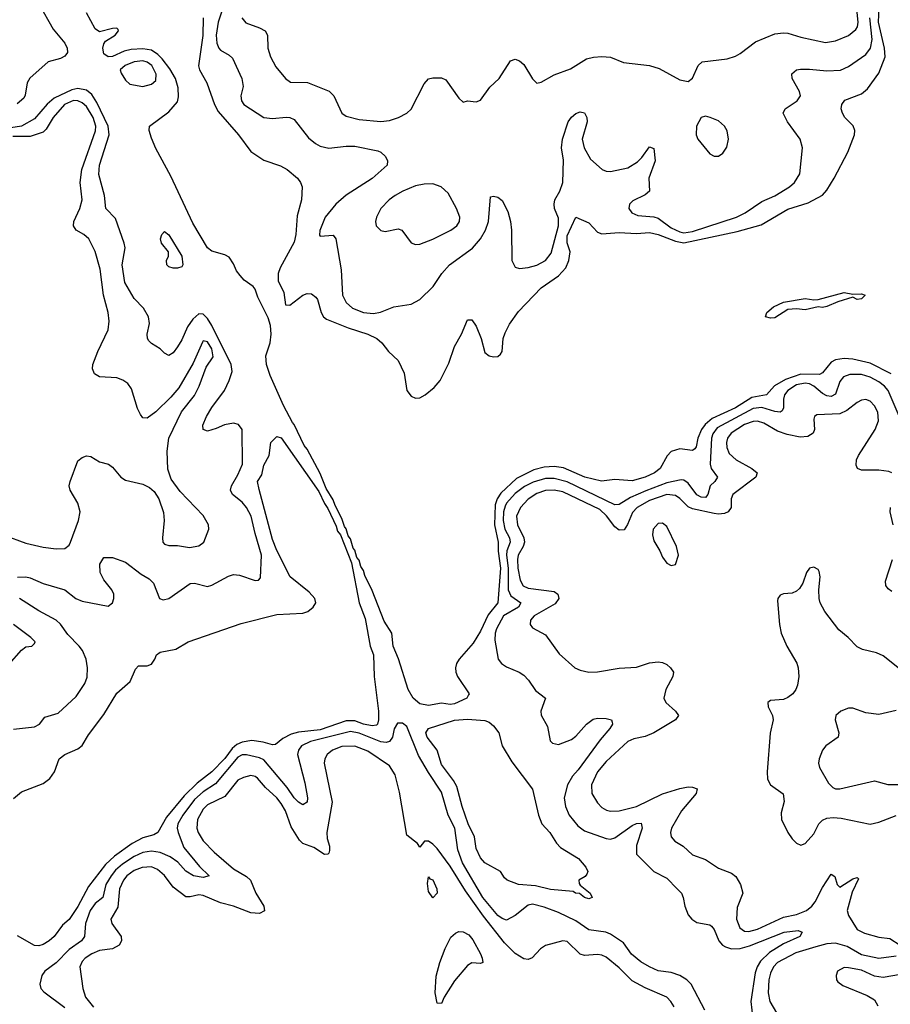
# Model space of a CAD drawing. Header units: inches. Extents: x 1694797 to 1849917, y 907313 to 1017959.
# Tile 627 of 656: x 1801222 to 1805243, y 960337 to 964881. Entities that reach past the tile are written whole.
import ezdxf

# ---------------------------------------------------------------- set-up
doc = ezdxf.new("R2010")
doc.units = ezdxf.units.IN
doc.header["$MEASUREMENT"] = 0
doc.layers.add('B8906', color=7, linetype='Continuous')

msp = doc.modelspace()

# ---------------------------------------------------------------- linework, layer by layer
at = {"layer": 'B8906', "color": 5}
for points, elevation in [([(1802069.2, 964889.2), (1802067.9, 964807.9), (1802048.2, 964668.2), (1802052.5, 964650), (1802086.6, 964590), (1802121.5, 964490), (1802137.9, 964457.9), (1802233, 964350), (1802290, 964273.4), (1802350, 964232.7), (1802427, 964207), (1802457.1, 964190), (1802505.5, 964150), (1802519.3, 964130), (1802526.4, 964110), (1802524.2, 964050), (1802503.9, 963976.1), (1802497.9, 963890), (1802490, 963853.7), (1802424.4, 963735.6), (1802415.3, 963710), (1802415.6, 963675.6), (1802441.6, 963621.6), (1802450, 963565.7), (1802470, 963562.9), (1802530, 963609.3), (1802550, 963618), (1802570, 963615.9), (1802590, 963601.1), (1802597.2, 963590), (1802613.8, 963530), (1802625.2, 963510), (1802638.3, 963498.3), (1802738.5, 963458.5), (1802830.4, 963430.4), (1802872.1, 963410), (1802895, 963390), (1802925.3, 963350), (1802970, 963308.8), (1802997.6, 963250), (1803010.2, 963170), (1803030, 963143.2), (1803050, 963133.8), (1803070, 963136), (1803094, 963150), (1803136.9, 963183.1), (1803164.5, 963215.5), (1803204.3, 963295.7), (1803230, 963372.2), (1803263.1, 963430), (1803290, 963496), (1803310, 963496), (1803330, 963466.8), (1803353.1, 963410), (1803370, 963345.5), (1803390, 963330.4), (1803410, 963325.3), (1803430, 963326.7), (1803442, 963338), (1803450.5, 963349.5), (1803454.9, 963410), (1803463.8, 963436.2), (1803484.5, 963475.5), (1803526.3, 963533.7), (1803630, 963643.4), (1803710, 963699.4), (1803744.1, 963735.9), (1803757.5, 963770), (1803764.9, 963810), (1803750, 963851.5), (1803750, 963883.6), (1803790, 963969.1), (1803850, 963944.3), (1803890, 963900.2), (1803910, 963892.4), (1803990, 963899.1), (1804070, 963893.9), (1804130, 963898.4), (1804170, 963889.2), (1804250, 963858.9), (1804290, 963851.5), (1804536.1, 963903.9), (1804645.8, 963934.2), (1804770, 964006.3), (1804863.5, 964036.5), (1804929.1, 964070.9), (1804950, 964094.5), (1804983.4, 964150), (1805047.1, 964270), (1805077.2, 964350), (1805078.5, 964370), (1805070.6, 964390.6), (1805033, 964430), (1805021.6, 964450), (1805016.2, 964470), (1805019.5, 964490), (1805032.7, 964510), (1805110, 964539.7), (1805138.2, 964561.8), (1805190, 964634.7), (1805219.4, 964710), (1805215.9, 964750), (1805188.2, 964870), (1805193.2, 964973.2)], 640), ([(1801310, 964953.8), (1801376.8, 964836.8), (1801430, 964773.6), (1801440.9, 964750), (1801443.1, 964730), (1801430, 964712.9), (1801410, 964702.4), (1801352.8, 964687.2), (1801269, 964611), (1801256.8, 964590), (1801247.5, 964532.5), (1801240.4, 964519.6), (1801210, 964493)], 640), ([(1802171.3, 964968.7), (1802138.7, 964870), (1802129.4, 964810), (1802132.5, 964772.4), (1802142.2, 964750), (1802150, 964740.2), (1802190, 964718), (1802204.1, 964704.1), (1802248, 964610), (1802253.5, 964573.5), (1802243.2, 964530), (1802246.3, 964506.3), (1802257.8, 964490), (1802350.1, 964430.1), (1802390, 964424.4), (1802451.9, 964431.9), (1802470.2, 964430.2), (1802490, 964420.3), (1802556.5, 964336.5), (1802587.4, 964310), (1802610, 964297.5), (1802650, 964288.1), (1802730, 964297.5), (1802770, 964297.2), (1802875.7, 964275.7), (1802890.4, 964270), (1802912, 964250), (1802920.3, 964230), (1802918.9, 964210), (1802850, 964148.6), (1802730, 964071.7), (1802682.2, 964030), (1802632.2, 963970), (1802608.7, 963908.7), (1802606.6, 963886.6), (1802610, 963882.8), (1802670, 963886), (1802682, 963870), (1802707.1, 963727), (1802713.5, 963610), (1802730, 963575.5), (1802759.6, 963550), (1802810, 963529), (1802855.4, 963524.6), (1802888.1, 963531.9), (1802950, 963556.5), (1803030, 963568.9), (1803070, 963590.3), (1803130.9, 963649.1), (1803172.2, 963710), (1803207.3, 963750), (1803313.4, 963826.5), (1803350.7, 963869.3), (1803373.7, 963910), (1803387, 963950), (1803396.4, 964063.6), (1803410, 964066.8), (1803430, 964062.8), (1803450, 964047.3), (1803475.8, 963995.8), (1803488.1, 963950), (1803493.1, 963910), (1803494.9, 963770), (1803510, 963739.3), (1803530, 963732.2), (1803570, 963738), (1803610, 963748.6), (1803650.8, 963770), (1803675.8, 963804.2), (1803710.9, 963930), (1803710, 963964.5), (1803692.2, 964010), (1803689.8, 964030), (1803693.7, 964050), (1803716.5, 964090), (1803731.1, 964130), (1803732.9, 964232.9), (1803723.6, 964290), (1803728.2, 964330), (1803755.6, 964410), (1803770, 964431), (1803790, 964448.4), (1803810, 964456.6), (1803830, 964452), (1803841.5, 964430), (1803842.4, 964410), (1803820.1, 964330), (1803828.4, 964290), (1803858.2, 964238.2), (1803911.6, 964190), (1803930, 964181.4), (1803950, 964180.1), (1804030, 964197.1), (1804075.3, 964224.7), (1804095.5, 964244.5), (1804130, 964294), (1804150, 964286.8), (1804156.4, 964230), (1804128.2, 964150), (1804131.1, 964090), (1804110, 964072.3), (1804054.2, 964045.8), (1804038.9, 964030), (1804034.6, 964010), (1804048.5, 963990), (1804077.2, 963977.2), (1804150, 963972), (1804170, 963964.8), (1804230, 963920.7), (1804270, 963901.9), (1804290, 963898.2), (1804330, 963903.5), (1804532.9, 963970), (1804572.7, 963990), (1804650, 964042.6), (1804710, 964068.4), (1804778, 964110), (1804799.8, 964130), (1804825, 964170), (1804837.6, 964290), (1804827.2, 964330), (1804768.6, 964410), (1804748, 964450), (1804758, 964470), (1804813.2, 964506.8), (1804827.4, 964530), (1804823.1, 964550), (1804789.8, 964610), (1804788.2, 964631.8), (1804809.5, 964650), (1804827.6, 964652.4), (1804870, 964653.6), (1804950, 964645.5), (1805012.2, 964647.8), (1805050, 964664.8), (1805130, 964720.2), (1805150.9, 964749.1), (1805159.6, 964790), (1805148.4, 964890)], 660), ([(1802248.2, 964890), (1802266.1, 964866.1), (1802330, 964843.5), (1802355.3, 964830), (1802366.5, 964810), (1802367.5, 964750), (1802381, 964710), (1802404.2, 964664.2), (1802450.2, 964610.2), (1802473.3, 964593.3), (1802551.6, 964591.6), (1802651.1, 964551.1), (1802673, 964530), (1802709, 964450), (1802730, 964435.2), (1802790, 964419.8), (1802890, 964411), (1802930, 964415.6), (1802971.8, 964430), (1803010, 964449.2), (1803030, 964468.9), (1803090, 964585.5), (1803110, 964607.7), (1803130, 964612.7), (1803170, 964612.7), (1803190, 964603), (1803250, 964519.1), (1803270, 964500.7), (1803290, 964507.3), (1803330, 964502), (1803350, 964510.5), (1803393.7, 964570), (1803436.8, 964610), (1803488.9, 964691.1), (1803510, 964699.5), (1803530, 964692), (1803550, 964673.7), (1803590, 964607.7), (1803610, 964587.7), (1803630, 964592.7), (1803690, 964626.3), (1803766.3, 964653.7), (1803840, 964700), (1803871.7, 964708.3), (1803910, 964711.3), (1803950, 964707.9), (1804010, 964683.1), (1804130.3, 964670.3), (1804175.4, 964655.4), (1804270, 964604), (1804310, 964596), (1804330, 964611.3), (1804356, 964670), (1804373.6, 964686.4), (1804490, 964700.8), (1804527.2, 964712.8), (1804550, 964724.9), (1804620.5, 964779.5), (1804710, 964816.5), (1804750, 964821.3), (1804770, 964819.1), (1804830, 964800.2), (1804944.1, 964775.9), (1804990, 964783.5), (1805050, 964808.1), (1805083.8, 964836.2), (1805091.1, 964848.9), (1805094.6, 964870), (1805088.1, 964930)], 680), ([(1805247.1, 963247.1), (1805150, 963296.6), (1805070, 963314.4), (1805030, 963317), (1804990, 963310.9), (1804970, 963300.3), (1804930, 963250.5), (1804915.8, 963244.2), (1804830, 963244.6), (1804759.2, 963220.8), (1804708.4, 963191.6), (1804670.8, 963149.1), (1804602.7, 963137.3), (1804527.7, 963090), (1804419.6, 963040.4), (1804387.1, 963012.9), (1804371, 962990), (1804354.2, 962950), (1804346.3, 962910), (1804339.4, 962900.6), (1804330, 962893), (1804270, 962900.4), (1804231.3, 962888.7), (1804212.4, 962867.6), (1804180.4, 962810), (1804154.3, 962790), (1804110, 962770.4), (1804050, 962753), (1803970, 962758.9), (1803908.9, 962751.1), (1803832.1, 962770), (1803733.5, 962813.5), (1803690, 962819.1), (1803644.3, 962815.7), (1803596.2, 962803.8), (1803517.1, 962762.9), (1803444.1, 962695.9), (1803426.9, 962670), (1803418.2, 962641.8), (1803414.8, 962550), (1803432.1, 962470), (1803432.2, 962427.8), (1803443.1, 962350), (1803430.8, 962190), (1803386, 962134), (1803350, 962058.1), (1803316.2, 962003.8), (1803251.7, 961930), (1803239.8, 961910), (1803235.1, 961890), (1803235.9, 961870), (1803244.4, 961850), (1803297.3, 961770), (1803295.2, 961764.8), (1803286.7, 961750), (1803230, 961722.7), (1803210, 961720.7), (1803170, 961726.1), (1803110, 961715.5), (1803070, 961724), (1803038.5, 961750), (1803016.5, 961790), (1802970.8, 961930.8), (1802946.4, 961990), (1802941.2, 962050), (1802904.9, 962104.9), (1802850, 962246), (1802816.4, 962316.4), (1802810, 962339.5), (1802797.8, 962357.8), (1802790, 962386), (1802779.3, 962399.3), (1802770, 962432.3), (1802761.7, 962441.7), (1802750, 962485.2), (1802739.3, 962499.3), (1802730, 962531.8), (1802721.4, 962541.4), (1802710, 962579.5), (1802678.2, 962638.2), (1802670, 962664.5), (1802638, 962718), (1802610, 962787), (1802550, 962898.3), (1802536.2, 962916.2), (1802490, 963012.3), (1802481.4, 963021.4), (1802440.6, 963100.6), (1802379, 963239), (1802362.5, 963290), (1802358, 963330), (1802379.4, 963390), (1802383.7, 963430), (1802380.7, 963470), (1802370, 963504.8), (1802321.1, 963601.1), (1802310, 963637.3), (1802299.8, 963650), (1802258.2, 963678.2), (1802239.8, 963699.8), (1802222.6, 963722.6), (1802210, 963754.3), (1802190, 963785.6), (1802170, 963795.8), (1802110, 963812.2), (1802088.9, 963828.9), (1802021.6, 963941.6), (1801919.3, 964159.3), (1801850, 964287.3), (1801830, 964334), (1801820.3, 964370), (1801822, 964390), (1801910, 964455.5), (1801950, 964501.6), (1801955, 964525), (1801953.7, 964566.3), (1801940.8, 964610), (1801915, 964655), (1801880.4, 964700.4), (1801860.5, 964720.5), (1801830, 964739.9), (1801790, 964747.1), (1801736.9, 964743.1), (1801704.8, 964735.2), (1801650, 964711.7), (1801630, 964710.4), (1801610, 964724.2), (1801605.2, 964750), (1801610.7, 964769.3), (1801618.3, 964781.7), (1801663.6, 964810), (1801677.6, 964830), (1801676.1, 964836.1), (1801670, 964842.7), (1801650, 964840.5), (1801590, 964825.5), (1801570, 964838.5), (1801530, 964913.6)], 640), ([(1801212.4, 962307.6), (1801250, 962310.2), (1801270, 962305.8), (1801330, 962279), (1801430, 962249.4), (1801481.2, 962210), (1801510, 962197.8), (1801630, 962174.9), (1801649.8, 962190.2), (1801656.9, 962210), (1801657.4, 962230), (1801646.9, 962250), (1801610, 962296.2), (1801594, 962330), (1801591.5, 962368.5), (1801610, 962398.8), (1801650, 962398.8), (1801710, 962377), (1801782.4, 962322.4), (1801820.3, 962300.3), (1801840.1, 962280.1), (1801867.4, 962210), (1801884, 962204), (1801910, 962210.2), (1802010, 962279.2), (1802030, 962280.2), (1802090, 962264.9), (1802110, 962270.6), (1802186.6, 962313.4), (1802210, 962319.7), (1802236.8, 962316.8), (1802310, 962293.2), (1802325.4, 962294.6), (1802334.5, 962305.5), (1802338.8, 962410), (1802309.2, 962510), (1802291.7, 962590), (1802270, 962630.4), (1802250, 962654), (1802204.5, 962690), (1802196.1, 962710), (1802199.5, 962730), (1802230, 962781.1), (1802251.2, 962830), (1802249.4, 962989.4), (1802232.5, 963012.5), (1802210, 963018.5), (1802168.2, 963011.8), (1802130, 962994), (1802090, 962982), (1802069.7, 962990), (1802067.9, 963010), (1802084.5, 963050), (1802108.9, 963091.1), (1802167.6, 963170), (1802190, 963216.5), (1802202.8, 963257.2), (1802199.3, 963290), (1802110, 963469.5), (1802090, 963502.6), (1802070, 963522), (1802050, 963523.4), (1802021.2, 963498.8), (1801997.1, 963462.9), (1801970, 963403.1), (1801950, 963371.1), (1801930, 963344.2), (1801910, 963331.6), (1801890, 963341.6), (1801870, 963362), (1801830, 963386.3), (1801818.4, 963398.4), (1801812.4, 963410), (1801810.9, 963430), (1801821.4, 963478.6), (1801816.8, 963510), (1801794.4, 963550), (1801750, 963594.5), (1801707.9, 963667.9), (1801694.9, 963750), (1801708.6, 963828.6), (1801705, 963850), (1801663.9, 963963.9), (1801619.8, 964010), (1801613.2, 964070), (1801586.7, 964166.7), (1801590.7, 964210), (1801634.7, 964350), (1801631.1, 964390), (1801578.4, 964498.4), (1801555.2, 964535.2), (1801530, 964556.3), (1801490, 964564), (1801462.2, 964557.8), (1801380.8, 964519.2), (1801348.6, 964491.4), (1801290, 964424), (1801230, 964390.5), (1801070, 964364.4)], 660), ([(1801150, 962501.2), (1801250, 962465), (1801330, 962447.3), (1801390, 962438.5), (1801430, 962440.3), (1801450, 962456.4), (1801456.8, 962470), (1801493.2, 962570), (1801501.5, 962610), (1801491.2, 962650), (1801454.4, 962710), (1801450.8, 962730), (1801455.3, 962750), (1801490, 962844.9), (1801510, 962860.2), (1801530, 962867.4), (1801550, 962865.3), (1801590, 962840.9), (1801631.7, 962830), (1801650, 962815.8), (1801689, 962769), (1801710, 962755.8), (1801790, 962737.7), (1801821.6, 962721.6), (1801843.5, 962703.5), (1801865.3, 962670), (1801886.1, 962606.1), (1801889.1, 962570), (1801880.9, 962490), (1801883.7, 962470), (1801890, 962460.5), (1801910, 962454), (1801950, 962453.7), (1802005.5, 962445.5), (1802050, 962452.7), (1802072, 962470), (1802096, 962530), (1802094.5, 962550), (1802070, 962592.7), (1801963.3, 962703.3), (1801920.9, 962760.9), (1801906.2, 962806.2), (1801902.4, 962890), (1801911.2, 962950), (1801968.8, 963071.2), (1802030, 963146.2), (1802051.1, 963190), (1802083.2, 963276.8), (1802114.9, 963325.1), (1802110, 963362.3), (1802090, 963394.9), (1802070, 963398.2), (1802066.8, 963393.2), (1802023.8, 963296.2), (1801957.5, 963182.4), (1801920.6, 963139.4), (1801850, 963070.8), (1801810, 963041.6), (1801790, 963043.7), (1801779.2, 963059.2), (1801766.3, 963086.3), (1801737.6, 963177.6), (1801721.8, 963201.8), (1801697.8, 963217.8), (1801670, 963227.9), (1801590, 963232.3), (1801567.3, 963247.3), (1801557.7, 963270), (1801560.3, 963290), (1801583.4, 963350), (1801630.6, 963450), (1801635.8, 963490), (1801631.3, 963530), (1801608.7, 963610), (1801593.1, 963730), (1801570.9, 963810.9), (1801540.8, 963870), (1801517.7, 963890), (1801483.1, 963910), (1801469.8, 963930), (1801472.2, 963950), (1801499.9, 964010), (1801510.4, 964049.6), (1801501.5, 964130), (1801509, 964190), (1801571.4, 964368.6), (1801574.1, 964390), (1801561.2, 964430), (1801530, 964480.1), (1801510, 964497.1), (1801490, 964506.3), (1801470, 964508.4), (1801428.6, 964490), (1801376.8, 964430), (1801344.2, 964375.8), (1801330, 964361.7), (1801270, 964341.8), (1801190, 964342.1)], 680), ([(1805292.7, 963030), (1805233.4, 963170), (1805216.4, 963190), (1805190, 963209.1), (1805150, 963231.1), (1805110, 963244.1), (1805055.7, 963244.3), (1805026.7, 963233.3), (1805010, 963211.1), (1804990, 963153.5), (1804970, 963142.7), (1804950, 963145.2), (1804930, 963155.3), (1804890, 963189.1), (1804870, 963200.1), (1804850, 963204.3), (1804810, 963196.1), (1804769.2, 963170), (1804754.9, 963150), (1804749.3, 963130), (1804748.8, 963090), (1804743.6, 963076.4), (1804734, 963070), (1804710, 963072.6), (1804650, 963091.3), (1804610, 963087.3), (1804443.2, 962996.8), (1804422.8, 962970), (1804417.7, 962950), (1804411, 962830), (1804415, 962810), (1804444.2, 962770), (1804431.9, 962750), (1804410.8, 962729.2), (1804400.1, 962690), (1804390, 962676), (1804370, 962676.6), (1804350, 962687.6), (1804310, 962742.4), (1804290, 962756.5), (1804277.2, 962757.2), (1804210, 962743.2), (1804113, 962707), (1804043.6, 962676.4), (1803990, 962643), (1803970, 962642.4), (1803750, 962748), (1803690, 962764.2), (1803650, 962763.1), (1803593.4, 962746.6), (1803553.4, 962726.6), (1803510, 962694.2), (1803470.1, 962650), (1803463.5, 962636.5), (1803456, 962610), (1803454.5, 962570), (1803462.2, 962530), (1803484.1, 962490), (1803486.5, 962470), (1803472.1, 962430), (1803470.9, 962410), (1803478.1, 962350), (1803477.2, 962250), (1803490, 962222), (1803536.3, 962190), (1803525.5, 962170), (1803456.3, 962130), (1803424, 962070), (1803418.3, 962050), (1803417, 962017), (1803431.4, 961930), (1803446.5, 961910), (1803470, 961893.8), (1803529.4, 961869.4), (1803550, 961856.5), (1803572.3, 961832.3), (1803604.5, 961784.5), (1803650.5, 961750), (1803628.2, 961690), (1803630.4, 961670.4), (1803659.5, 961619.5), (1803672.5, 961552.5), (1803682.3, 961542.3), (1803710, 961536.5), (1803770, 961558.5), (1803790, 961573.7), (1803839.3, 961630), (1803870, 961652.8), (1803890, 961657.8), (1803930, 961655.6), (1803954.9, 961650), (1803958.5, 961638.5), (1803959.6, 961630), (1803947.5, 961610), (1803902.1, 961557.9), (1803801, 961419), (1803775.4, 961390), (1803751.5, 961350), (1803737, 961290), (1803742.6, 961250), (1803759.8, 961210), (1803800.2, 961160.2), (1803830, 961136.8), (1803930, 961101.3), (1803950, 961098.6), (1803970, 961104.8), (1804050, 961162.1), (1804070, 961170.6), (1804092.3, 961172.3), (1804097.2, 961150), (1804070.8, 961070), (1804070.2, 961030), (1804150, 960950.2), (1804210, 960918.5), (1804259, 960870), (1804277.8, 960850), (1804286.7, 960830), (1804293.8, 960790), (1804310, 960748.8), (1804326.3, 960730), (1804350, 960714.4), (1804410, 960703.6), (1804417.5, 960697.5), (1804430, 960682.6), (1804451.6, 960630), (1804467.8, 960610), (1804481.5, 960601.5), (1804510, 960592.9), (1804550, 960594.8), (1804592.9, 960607.1), (1804752, 960670), (1804816.6, 960676.6), (1804836.4, 960670), (1804824.9, 960650), (1804750, 960615.8), (1804684.3, 960575.7), (1804643.8, 960536.2), (1804627.8, 960510), (1804618, 960482), (1804598.4, 960350), (1804612.8, 960230)], 660), ([(1805249.9, 962789.9), (1805235.9, 962795.9), (1805190, 962802.5), (1805110, 962801.6), (1805091, 962810), (1805084.7, 962824.7), (1805086.4, 962850), (1805095.8, 962870), (1805173, 962990), (1805188, 963030), (1805184.6, 963070), (1805170, 963098.8), (1805150, 963119.8), (1805130, 963128), (1805110, 963125), (1805090, 963114.6), (1805042.7, 963077.3), (1805010, 963062.3), (1804903.2, 963056.8), (1804893, 963050), (1804890, 963038), (1804892.2, 962990), (1804886.6, 962973.4), (1804862.5, 962957.5), (1804826.3, 962953.7), (1804766.3, 962966.3), (1804722.1, 962982.1), (1804659.3, 963019.3), (1804630, 963027.4), (1804610, 963026.3), (1804570, 963012.5), (1804507.9, 962972.1), (1804491, 962950), (1804486, 962930), (1804487.2, 962907.2), (1804498.8, 962878.8), (1804530.2, 962850), (1804602.8, 962810), (1804627.2, 962790), (1804622.3, 962770), (1804516.3, 962690), (1804508.2, 962670), (1804508.2, 962630), (1804494.5, 962610), (1804477.7, 962602.3), (1804450, 962598.7), (1804430, 962601.5), (1804330, 962623.2), (1804310, 962632.6), (1804271.2, 962671.2), (1804250, 962684.7), (1804210, 962689.7), (1804130, 962662.1), (1804073.5, 962630), (1804052.9, 962607.1), (1804028.5, 962551.5), (1804012.9, 962527.1), (1803990, 962524.8), (1803970, 962540.2), (1803931.9, 962591.9), (1803900.7, 962620.7), (1803730, 962702), (1803690.1, 962709.9), (1803650, 962707.9), (1803610, 962694.8), (1803570, 962668.1), (1803534.2, 962630), (1803517, 962590), (1803520.3, 962550), (1803549.7, 962490), (1803553.6, 962470), (1803547.2, 962450), (1803523.5, 962410), (1803521, 962390), (1803523.3, 962350), (1803533.9, 962293.9), (1803547.8, 962267.8), (1803570, 962257.6), (1803690, 962242.3), (1803707.8, 962230), (1803712.5, 962210), (1803694.8, 962185.2), (1803598.2, 962130), (1803581.6, 962110), (1803580.3, 962090), (1803590, 962074.4), (1803650, 962042.6), (1803713.7, 961953.6), (1803785.7, 961890), (1803810, 961878.2), (1803850, 961870.1), (1803890, 961870.9), (1803990, 961888.6), (1804070, 961892.6), (1804130, 961913), (1804170, 961917.7), (1804190, 961914.3), (1804210, 961904.4), (1804228, 961890), (1804241.6, 961870), (1804238.4, 961850), (1804205.7, 961790), (1804196.9, 961750), (1804206.3, 961730), (1804251.4, 961690), (1804263.9, 961670), (1804250.2, 961650), (1804150, 961589.5), (1804110, 961572.6), (1804058.2, 961561.8), (1804030.4, 961549.6), (1803930, 961457.9), (1803890.1, 961410), (1803863.3, 961350), (1803865, 961310), (1803890, 961266.4), (1803910, 961245.5), (1803932.7, 961232.7), (1803950, 961227.7), (1803990, 961230.1), (1804070, 961250.1), (1804190, 961308), (1804270, 961332.9), (1804310, 961339.6), (1804330, 961338.6), (1804350.6, 961330.6), (1804345.8, 961310), (1804278.6, 961230), (1804232.1, 961150), (1804227.6, 961130), (1804230.2, 961110), (1804247.2, 961090), (1804286, 961066), (1804330, 961026.9), (1804390, 961004.2), (1804450, 960965.5), (1804510, 960942.3), (1804530, 960926.7), (1804551.3, 960890), (1804561.3, 960850), (1804536.1, 960783.9), (1804532.4, 960730), (1804547.6, 960690), (1804570, 960674.6), (1804590, 960672.8), (1804630, 960682.9), (1804750, 960739.4), (1804810, 960751.1), (1804856.3, 960770), (1804880.7, 960790), (1804896.4, 960810), (1804930, 960875.1), (1804970, 960937.3), (1804986.8, 960926.8), (1804996.8, 960890), (1805010, 960877.4), (1805070, 960916.3), (1805090, 960921.5), (1805095.8, 960915.8), (1805066, 960854), (1805043.8, 960770), (1805050, 960747.1), (1805090, 960681.7), (1805124.2, 960664.3), (1805190, 960646.4), (1805240, 960640), (1805288.8, 960608.8)], 680), ([(1801193.5, 961286.5), (1801230, 961317.4), (1801330, 961356), (1801360.9, 961379.1), (1801383.1, 961410), (1801403.5, 961470), (1801429.7, 961490), (1801490, 961516.5), (1801510, 961531.7), (1801539.1, 961580.9), (1801610, 961673.7), (1801670, 961772.2), (1801732.9, 961827), (1801756.2, 961883.8), (1801770, 961899.1), (1801810, 961898.2), (1801830, 961906), (1801846.6, 961930), (1801853.7, 961950), (1801870, 961961.6), (1801943.5, 961976.5), (1801999.3, 962010), (1802245.1, 962094.9), (1802410, 962135.5), (1802530, 962142.3), (1802553.3, 962150), (1802576.9, 962170), (1802589.7, 962190), (1802585.4, 962210), (1802559.1, 962239.1), (1802471.1, 962310), (1802410, 962431.5), (1802390, 962481.6), (1802327.3, 962712.7), (1802320.9, 962750), (1802339.7, 962780.2), (1802350, 962824.7), (1802374, 962870), (1802382, 962930), (1802410, 962958), (1802430, 962951), (1802604, 962704), (1802630, 962647.7), (1802645.8, 962625.8), (1802683.8, 962543.8), (1802690, 962521), (1802702.8, 962502.8), (1802754.9, 962374.9), (1802790.4, 962190), (1802817.7, 962117.7), (1802840.1, 961990), (1802856, 961950), (1802859.6, 961850), (1802878.8, 961690), (1802879.5, 961650), (1802875.1, 961630), (1802870, 961624.5), (1802850, 961621.8), (1802810, 961629.9), (1802770, 961644.4), (1802730, 961644.3), (1802610, 961603.4), (1802510, 961593.4), (1802475.9, 961584.1), (1802436.7, 961563.3), (1802403.5, 961536.5), (1802390, 961533.8), (1802346.8, 961546.8), (1802294.8, 961554.8), (1802250, 961546), (1802224.8, 961535.2), (1802202.7, 961517.3), (1802170, 961471.8), (1802110, 961409.1), (1802042.2, 961357.8), (1801981.9, 961298.1), (1801900.1, 961199.9), (1801859.5, 961130), (1801840.8, 961119.2), (1801790, 961104.8), (1801741.8, 961078.2), (1801659.5, 961020.5), (1801617.6, 960982.4), (1801539.6, 960880.4), (1801490, 960787.4), (1801450, 960727.3), (1801418.9, 960701.1), (1801381.7, 960650), (1801358, 960630), (1801330, 960612.1), (1801310, 960607), (1801290, 960608.5), (1801212.3, 960652.3)], 640), ([(1805256.7, 962550), (1805242.5, 962610), (1805243.4, 962630)], 680), ([(1805250, 962242), (1805233.6, 962253.6), (1805221.5, 962270), (1805220.2, 962290), (1805253.7, 962390)], 680), ([(1805285.4, 961885.4), (1805210, 961944.5), (1805178.3, 961958.3), (1805114.5, 961974.5), (1805090, 961986.8), (1805048.1, 962030), (1805005.2, 962065.2), (1804939.9, 962150), (1804919.5, 962190), (1804914.5, 962210), (1804912.5, 962250), (1804918.8, 962310), (1804914.1, 962334.1), (1804910, 962343.7), (1804890, 962353.6), (1804870, 962349.5), (1804855.8, 962330), (1804839.1, 962280.9), (1804824, 962256), (1804810, 962243.6), (1804790, 962234.7), (1804750, 962231.1), (1804734.9, 962225.1), (1804723.1, 962210), (1804721.7, 962198.3), (1804730.3, 962090.3), (1804738, 962050), (1804764.6, 961990), (1804811.8, 961911.8), (1804818, 961890), (1804819.6, 961850), (1804814, 961810), (1804807, 961790), (1804792, 961770), (1804770, 961753), (1804750, 961744), (1804690, 961739.5), (1804677.3, 961730), (1804678.4, 961710), (1804698.9, 961670), (1804702.3, 961650), (1804688.6, 961588.6), (1804674.3, 961410), (1804675.6, 961375.6), (1804689.1, 961349.1), (1804747.4, 961307.4), (1804753.1, 961273.1), (1804739.1, 961220.9), (1804740.9, 961190), (1804770, 961130.2), (1804790, 961100.7), (1804810, 961079.6), (1804830, 961071.3), (1804850, 961078.6), (1804890, 961124), (1804912.4, 961170), (1804930, 961187.2), (1804950, 961195.3), (1804978.4, 961198.4), (1805015.5, 961195.5), (1805150, 961167.7), (1805190, 961176.8), (1805270, 961208.6)], 720), ([(1801193.8, 961606.2), (1801290, 961618), (1801313.3, 961630), (1801338.5, 961661.5), (1801399.1, 961680.9), (1801482.2, 961757.8), (1801522.2, 961817.8), (1801534.1, 961845.9), (1801535.1, 961890), (1801528.9, 961930), (1801511.5, 961970), (1801496.2, 961990), (1801443.8, 962043.8), (1801411.1, 962091.1), (1801390.7, 962110), (1801310, 962153.2), (1801220.3, 962210)], 660), ([(1801173, 961907), (1801230, 961970.4), (1801250, 961986), (1801278, 961990), (1801290, 962002), (1801293.2, 962010), (1801273.2, 962030), (1801193.5, 962090)], 680), ([(1805270, 961692), (1805190, 961673.8), (1805130, 961682), (1805070, 961704.2), (1805050, 961702.9), (1805014.8, 961690), (1804990.8, 961670), (1804987.7, 961650), (1805004.4, 961590), (1805001.3, 961570), (1804944.6, 961530), (1804930.2, 961509.8), (1804913.6, 961470), (1804911.4, 961450), (1804916.1, 961430), (1804956.8, 961356.8), (1804977.2, 961337.2), (1804990, 961331.3), (1805010, 961331.1), (1805170, 961367.4), (1805231.1, 961351.1), (1805330, 961350.8)], 740), ([(1804386.1, 960310), (1804323.1, 960430), (1804303, 960450), (1804270.2, 960470.2), (1804230, 960483.8), (1804170, 960491.7), (1804130, 960508.8), (1804090, 960533.1), (1804047.7, 960567.7), (1804010, 960619.9), (1803950, 960660.9), (1803929.5, 960669.5), (1803850, 960680.5), (1803790, 960721.9), (1803710, 960759.9), (1803644.3, 960784.3), (1803590, 960798.4), (1803570, 960794), (1803510, 960747.1), (1803470, 960725.7), (1803450, 960731.9), (1803430, 960747), (1803360.4, 960830), (1803267.5, 960990), (1803245.3, 961050), (1803232, 961150), (1803200.8, 961210), (1803170, 961316.3), (1803110, 961406.2), (1803064.5, 961484.5), (1803010, 961619.5), (1802990, 961634), (1802966.3, 961633.7), (1802951.3, 961608.7), (1802944.2, 961570), (1802929.7, 961550.3), (1802915.2, 961544.8), (1802890, 961547.9), (1802790, 961588.1), (1802750, 961595.7), (1802565.3, 961550), (1802524, 961530), (1802508.9, 961510), (1802505.1, 961490), (1802539.3, 961359.3), (1802550.8, 961289.2), (1802548.9, 961270), (1802530, 961258), (1802510, 961269.2), (1802490, 961289.9), (1802457.5, 961337.5), (1802350, 961464.3), (1802330, 961474.6), (1802270, 961487.7), (1802250, 961487.4), (1802230, 961477.9), (1802126.4, 961353.6), (1802070, 961317.9), (1802030, 961282.3), (1801975.3, 961210), (1801951.8, 961170), (1801949.1, 961150), (1801953.3, 961130), (1801980.5, 961060.5), (1802052, 960972), (1802096.5, 960930), (1802070, 960921.3), (1802024.7, 960930), (1801990, 960950.7), (1801951.9, 960991.9), (1801916.8, 961016.8), (1801870, 961037.4), (1801830, 961043.9), (1801790, 961036.5), (1801750, 961018.1), (1801696.8, 960983.2), (1801665, 960955), (1801643.7, 960930), (1801620.4, 960890), (1801605.5, 960830), (1801570, 960801.3), (1801547.8, 960770), (1801526.6, 960710), (1801521.7, 960650), (1801507.6, 960630), (1801450, 960589.9), (1801390, 960528.7), (1801338.5, 960490), (1801324.7, 960470), (1801314.7, 960430), (1801318.9, 960410), (1801333.9, 960393.9), (1801430, 960321.1)], 660), ([(1804244.5, 960324.5), (1804229.9, 960349.9), (1804210, 960369.8), (1804110, 960413.2), (1804050, 960444.8), (1803990, 960504.2), (1803930, 960553.8), (1803910, 960563.4), (1803890, 960566.6), (1803830, 960561.4), (1803810, 960567.8), (1803750, 960626.2), (1803730, 960629.8), (1803650, 960608.4), (1803627.7, 960592.3), (1803588.2, 960551.8), (1803570, 960543.1), (1803550, 960546.8), (1803510, 960571.6), (1803460.7, 960620.6), (1803363.6, 960743.6), (1803280.2, 960860.2), (1803210, 960974.2), (1803150, 961055.1), (1803130, 961076.2), (1803110, 961089.2), (1803091.1, 961088.9), (1803070, 961062), (1803059.5, 961079.5), (1803010, 961117.2), (1802975.9, 961315.9), (1802955.4, 961395.4), (1802930, 961437.2), (1802830, 961505.7), (1802770, 961528.8), (1802710, 961526.3), (1802667.1, 961510), (1802642.7, 961490), (1802631, 961470), (1802628.7, 961450), (1802664.8, 961270), (1802640.3, 961130), (1802642.1, 961102.1), (1802652.8, 961067.2), (1802653, 961047), (1802650, 961034), (1802644.7, 961030), (1802630, 961027.8), (1802580.4, 961060.4), (1802530, 961079.5), (1802514, 961094), (1802475, 961155), (1802450.3, 961230), (1802430, 961263.4), (1802409.3, 961290), (1802357, 961337), (1802320.4, 961380.4), (1802310, 961388.6), (1802290, 961392), (1802256, 961384), (1802230, 961370.6), (1802170, 961296.1), (1802090, 961256.9), (1802070, 961237.2), (1802043.6, 961190), (1802040.4, 961150), (1802046.4, 961130), (1802070, 961091), (1802119.5, 961039.5), (1802210, 960962.5), (1802270, 960925.8), (1802287.3, 960910), (1802313.1, 960850), (1802350.1, 960790), (1802352.5, 960767.5), (1802330, 960755.3), (1802290, 960758.1), (1802210, 960789.3), (1802150, 960804.7), (1802070, 960839.2), (1802050, 960842.1), (1802010, 960832.1), (1801990, 960833.2), (1801930, 960876.7), (1801890, 960930.5), (1801859.1, 960959.1), (1801830, 960971.2), (1801788.2, 960968.2), (1801750, 960954), (1801716.9, 960930), (1801700.8, 960910), (1801683.5, 960870), (1801675.2, 960784.8), (1801643.5, 960730), (1801647.6, 960710), (1801690.9, 960650), (1801692.3, 960630), (1801681.5, 960610), (1801650, 960592.5), (1801590, 960584.6), (1801554.7, 960570), (1801525, 960550), (1801510, 960533.8), (1801499.4, 960510), (1801512.8, 960410), (1801525.5, 960370), (1801563.5, 960323.5)], 680), ([(1805270, 960559.3), (1805190, 960547.5), (1805110, 960564.8), (1805043.3, 960603.3), (1804990, 960619.5), (1804950, 960615.4), (1804898.2, 960601.8), (1804806.6, 960573.4), (1804722.6, 960530), (1804704, 960510), (1804690, 960480.9), (1804682.4, 960450), (1804678, 960390), (1804686.1, 960350), (1804717.8, 960297.8)], 680), ([(1805290, 960474.8), (1805210, 960460.1), (1805170, 960466.7), (1805110, 960494.7), (1805050, 960504.3), (1805030, 960505.9), (1804999.7, 960490), (1804992.4, 960470), (1804994, 960450), (1805000.9, 960440.9), (1805023.9, 960423.9), (1805136.5, 960376.5), (1805170, 960356.6), (1805185.8, 960330)], 720)]:
    msp.add_lwpolyline(points, dxfattribs=dict(at, elevation=elevation))
for points, elevation in [([(1801790, 964690.8), (1801750, 964686.6), (1801708.5, 964670), (1801686.3, 964650), (1801690, 964634), (1801710, 964602), (1801730, 964584.2), (1801790, 964573), (1801830, 964583.8), (1801850, 964600.7), (1801852.4, 964630), (1801831.9, 964670), (1801810, 964685.1)], 660), ([(1804390, 964436), (1804370, 964429.2), (1804348.4, 964390), (1804346, 964350), (1804353.4, 964330), (1804410, 964262.8), (1804430, 964250.8), (1804450, 964251), (1804470, 964264.7), (1804487.2, 964292.8), (1804495.1, 964330), (1804490, 964368.7), (1804477.6, 964390), (1804450, 964414), (1804410.9, 964429.1)], 680), ([(1803130, 964123.5), (1803090, 964122.7), (1803050, 964113.8), (1802991.5, 964090), (1802955.9, 964070), (1802927.8, 964050), (1802890.2, 964010), (1802869.3, 963970), (1802864.7, 963950), (1802867.8, 963930), (1802890, 963908), (1802910, 963903.2), (1802970, 963915.2), (1802986.8, 963910), (1803030, 963851.8), (1803050, 963843.6), (1803070, 963845.2), (1803130, 963867.9), (1803212.7, 963910), (1803240.9, 963930), (1803253.6, 963950), (1803254.3, 963970), (1803239.2, 964010), (1803201.2, 964081.2), (1803169.1, 964109.1)], 680), ([(1801950, 963734.5), (1801930, 963735.1), (1801910, 963740.9), (1801902, 963750), (1801899.3, 963770), (1801909.2, 963790), (1801909.2, 963810), (1801877, 963850), (1801871.8, 963870), (1801878.4, 963890), (1801890, 963903), (1801910, 963888), (1801970, 963790.5), (1801975.8, 963750), (1801970, 963740.9)], 640), ([(1805070, 963614.9), (1805110, 963616.5), (1805126.8, 963610), (1805110, 963593.2), (1805090, 963589.6), (1805070, 963601.2), (1805000.9, 963579.1), (1804950, 963556.9), (1804930, 963553.3), (1804910, 963556.2), (1804850, 963541.7), (1804810, 963547.1), (1804770, 963543.1), (1804710, 963505.3), (1804690, 963503.1), (1804666, 963510), (1804672, 963530), (1804704, 963556), (1804750, 963576.9), (1804850, 963594), (1804890, 963588), (1804910, 963590.3), (1805030, 963621.3)], 620), ([(1804190, 962557), (1804170, 962555.7), (1804148.2, 962530), (1804143.9, 962504), (1804150, 962475.3), (1804178.3, 962430), (1804190, 962400.7), (1804210, 962373.4), (1804230, 962362), (1804250, 962366.8), (1804264.2, 962410), (1804255.1, 962450), (1804210, 962541.4)], 720), ([(1803850, 960822.9), (1803830, 960829.7), (1803807.3, 960847.3), (1803789.2, 960850), (1803777.4, 960857.4), (1803673.3, 960866.7), (1803603.4, 960883.4), (1803525.4, 960890), (1803474, 960910), (1803460.9, 960920.9), (1803442, 960950), (1803369.6, 960990), (1803350, 961012.3), (1803330, 961056), (1803321.8, 961110), (1803293.8, 961170), (1803265.2, 961250), (1803241.4, 961341.4), (1803225.6, 961370), (1803170, 961444.2), (1803149.6, 961509.6), (1803104.1, 961570), (1803097.8, 961590), (1803109.3, 961610), (1803230, 961647.7), (1803290, 961652.2), (1803370, 961647.2), (1803390, 961638.5), (1803410, 961621.5), (1803434.7, 961590), (1803450.2, 961530.2), (1803495.1, 961455.1), (1803590.3, 961330.3), (1803618.6, 961210), (1803634, 961170), (1803670.9, 961130), (1803700.8, 961080.8), (1803720, 961060), (1803802, 961010), (1803836.3, 960970), (1803846, 960950), (1803842, 960938), (1803833.7, 960926.3), (1803804.7, 960910), (1803806, 960894), (1803810, 960886), (1803857.3, 960850), (1803866, 960830)], 640), ([(1803130, 960827.6), (1803110, 960857.2), (1803106, 960894), (1803110, 960924.7), (1803115.5, 960915.5), (1803130, 960910.4), (1803148.9, 960870), (1803150, 960849.5)], 680), ([(1803350, 960524.8), (1803310, 960528.2), (1803290, 960515.2), (1803230, 960445), (1803182.2, 960370), (1803170, 960340.5), (1803150, 960342), (1803140.1, 960390), (1803145.7, 960465.7), (1803162.9, 960530), (1803186.6, 960593.4), (1803213.6, 960646.4), (1803234.5, 960665.6), (1803250, 960672.3), (1803270, 960671.8), (1803296.8, 960656.8), (1803314.3, 960634.3), (1803350.1, 960570), (1803358.5, 960550), (1803360.4, 960530)], 680)]:
    msp.add_lwpolyline(points, close=True, dxfattribs=dict(at, elevation=elevation))

doc.saveas('drawing.dxf')
